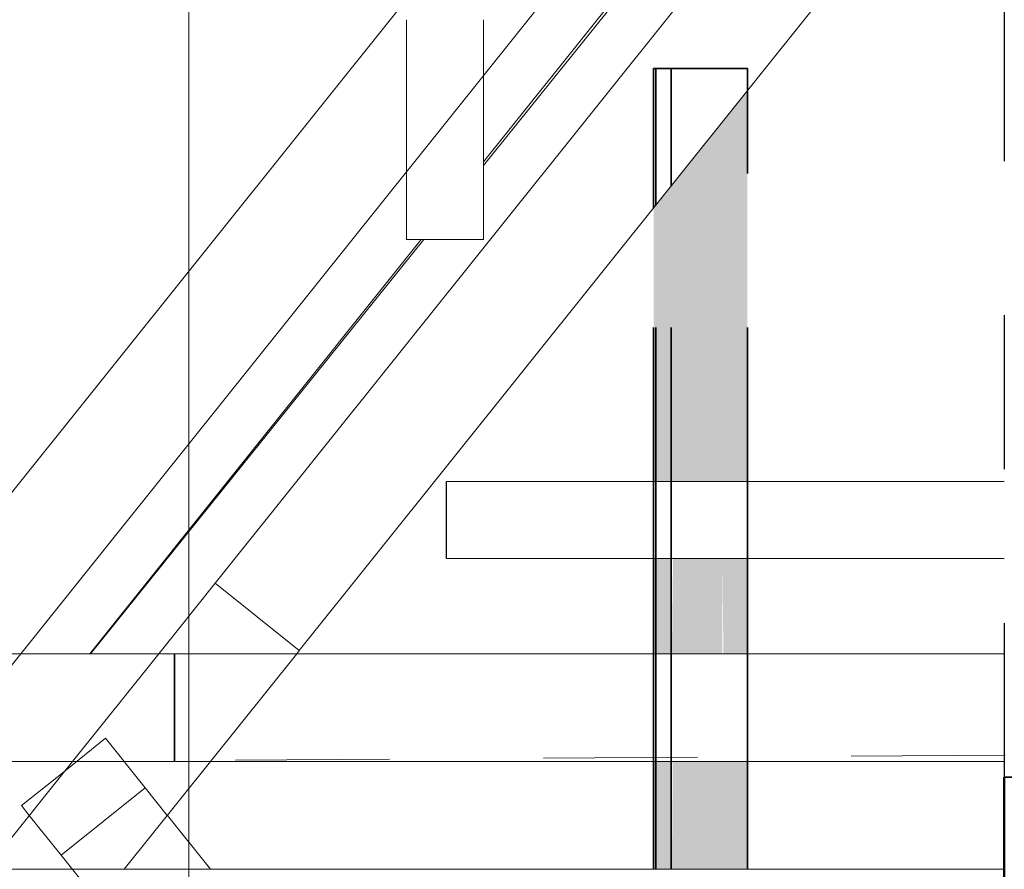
# Model space of a CAD drawing. Header units: metres. Extents: x -16.9 to 14.1, y -9.7 to 11.
# Tile 633 of 656: x 6.23 to 6.869, y -0.264 to 0.288. Entities that reach past the tile are written whole.
import ezdxf

# ---------------------------------------------------------------- set-up
doc = ezdxf.new("R2010")
doc.units = ezdxf.units.M
for name, pattern in [('Ligne de quadrillage', [0.022225, 0.0127, -0.003175, 0.003175, -0.003175]), ('Projeté', [0.003969, 0.002381, -0.001587]), ('Tiret', [0.00635, 0.003175, -0.003175])]:
    doc.linetypes.add(name, pattern=pattern)
for name, color, linetype, lineweight in [('A-DETL-GENF', 92, 'Continuous', 18), ('A-DETL-MEDM', 33, 'Continuous', 35), ('A-ROOF', 132, 'Continuous', 18), ('A-WALL', 113, 'Continuous', 25), ('A-WALL-HDLN', 110, 'Tiret', 25), ('A-WALL-PATT', 111, 'Continuous', 50), ('G-ANNO-SYMB', 111, 'Continuous', 9), ('S-BEAM', 12, 'Continuous', 18), ('S-BEAM-HDLN', 1, 'Tiret', 18), ('S-GRID', 1, 'Continuous', 9)]:
    doc.layers.add(name, color=color, linetype=linetype, lineweight=lineweight)

# ---------------------------------------------------------------- blocks, each defined once
blk = doc.blocks.new('Porte - 62 205-4691313-PH R_1 PROJET toiture haute')
at = {"layer": 'A-DETL-GENF', "linetype": 'Projeté'}
for p, q in [((0.34181, 0.055), (-0.35819, 0.055)), ((-0.35819, -0.055), (0.34181, -0.055))]:
    blk.add_line(p, q, dxfattribs=at)
at = {"layer": 'A-DETL-MEDM'}
for p, q in [((-0.35819, 0.055), (-0.35819, -0.055)), ((0.34181, -0.055), (0.34181, 0.055))]:
    blk.add_line(p, q, dxfattribs=at)

msp = doc.modelspace()

# ---------------------------------------------------------------- hatches: boundary and pattern name
at = {"layer": 'A-WALL-PATT', "lineweight": 18}
h = msp.add_hatch(dxfattribs=at)
h.set_pattern_fill('FP_1', color=256, style=0, pattern_type=2)
h.set_pattern_definition([(50, (0, 0), (0.546555, -0.047815), [0.05715, -0.62865]), (355, (0, 0), (-0.105728, 0.573166), [0.04572, -0.50292]), (100.451, (0.04555, -0.004), (0.440828, 0.52535), [0.04857, -0.53427]), (46.184, (0, 0.1524), (0.81324, -0.12613), [0.08572, -0.94297]), (96.636, (0.0678, 0.1419), (0.71221, 0.74229), [0.07286, -0.80141]), (351.184, (0, 0.1524), (0.71222, 0.74227), [0.06858, -0.75438]), (21, (0.0762, 0.1143), (0.454846, -0.306795), [0.05715, -0.62865]), (326, (0.0762, 0.1143), (0.185405, 0.55256), [0.04572, -0.50292]), (71.451, (0.1141, 0.08873), (0.64025, 0.245763), [0.04857, -0.53427]), (37.5, (0, 0), (0.009261, 0.253667), [0.02515, -0.47168, 0.02515, -0.48539, -0.50482]), (37.5, (0, 0), (0.009261, 0.253667), [-1.007, 0.02515, -0.47968]), (7.5, (0, 0), (0.200456, 0.300546), [0.02515, -0.26594, 0.02515, -0.46025, -0.1924]), (7.5, (0, 0), (0.200456, 0.300546), [-0.77648, 0.02515, -0.16726]), (327.5, (-0.16993, 0), (0.406768, -0.017188), [0.02515, -0.16535, 0.02515, -0.56921, -0.78867]), (327.5, (-0.16993, 0), (0.406768, -0.017188), [-0.78486, 0.02515, -0.76352]), (317.5, (-0.24613, 0), (0.444383, 0.07628), [0.02515, -0.2225, 0.02515, -0.36957, -0.56007]), (317.5, (-0.24613, 0), (0.444383, 0.07628), [-0.64237, 0.02515, -0.53492])])
h.paths.add_polyline_path([(6.86914, -1.27409), (6.97914, -1.27409), (6.97914, -0.20409), (6.86914, -0.20409), (6.86914, -1.17505)])
h.paths.add_polyline_path([(6.86914, 0.49591), (6.97914, 0.49591), (6.97914, 0.77691), (6.86914, 0.77691), (6.86914, 0.5244)])
h.paths.add_polyline_path([(6.86914, 1.47691), (6.97914, 1.47691), (6.97914, 2.45215), (6.86914, 2.45215), (6.86914, 1.79898)])
at = {"layer": 'S-BEAM'}
h = msp.add_hatch(color=9, dxfattribs=at)
h.paths.add_polyline_path([(6.70238, -0.68823), (6.70238, -0.66209), (6.69167, -0.66209), (6.69167, -0.68632), (6.6932, -0.68823)])
h.paths.add_polyline_path([(6.70238, -0.61209), (6.70238, -0.33398), (6.69167, -0.33398), (6.69167, -0.61209)])
h.paths.add_polyline_path([(6.69167, -0.26398), (6.70238, -0.26398), (6.70238, -0.19398), (6.69167, -0.19398), (6.69167, -0.21109)])
h.paths.add_polyline_path([(6.70238, -0.12398), (6.70238, -0.06209), (6.69167, -0.06209), (6.69167, -0.12398)])
h.paths.add_polyline_path([(6.69167, -0.01209), (6.70238, -0.01209), (6.70238, 0.24174), (6.69167, 0.22836), (6.69167, 0.09954)])
h = msp.add_hatch(color=9, dxfattribs=at)
h.paths.add_polyline_path([(6.69167, -0.68632), (6.69162, -0.66209), (6.68602, -0.66209), (6.68602, -0.67926), (6.69167, -0.68632)])
h.paths.add_polyline_path([(6.68772, -0.61209), (6.69167, -0.61209), (6.69102, -0.33398), (6.68602, -0.33398), (6.68602, -0.61209)])
h.paths.add_polyline_path([(6.69167, -0.26398), (6.69167, -0.19398), (6.68602, -0.19398), (6.68602, -0.26398), (6.69089, -0.26398)])
h.paths.add_polyline_path([(6.6887, -0.12398), (6.69167, -0.12398), (6.69167, -0.06209), (6.68602, -0.06209), (6.68677, -0.12398), (6.68787, -0.12398)])
h.paths.add_polyline_path([(6.68602, -0.01209), (6.69167, -0.01209), (6.69167, 0.22836), (6.68602, 0.2213), (6.68602, 0.09954)])
h = msp.add_hatch(color=9, dxfattribs=at)
h.paths.add_polyline_path([(6.68602, -0.67926), (6.68602, -0.66209), (6.67228, -0.66209)])
h.paths.add_polyline_path([(6.68602, -0.61209), (6.68602, -0.33398), (6.65407, -0.33398), (6.65407, -0.61209)])
h.paths.add_polyline_path([(6.65407, -0.26398), (6.68602, -0.26398), (6.68602, -0.19398), (6.65407, -0.19398), (6.65407, -0.21109)])
h.paths.add_polyline_path([(6.68602, -0.12398), (6.68602, -0.06209), (6.65407, -0.06209), (6.65407, -0.12398)])
h.paths.add_polyline_path([(6.65407, -0.01209), (6.68602, -0.01209), (6.68602, 0.2213), (6.65407, 0.18137), (6.65407, 0.09954)])
h = msp.add_hatch(color=9, dxfattribs=at)
h.paths.add_polyline_path([(6.64293, -0.61209), (6.65283, -0.61209), (6.65283, -0.33398), (6.64293, -0.33398)])
h.paths.add_polyline_path([(6.65283, -0.26398), (6.65283, -0.19398), (6.64293, -0.19398), (6.64293, -0.26398)])
h.paths.add_polyline_path([(6.64293, -0.12398), (6.65283, -0.12398), (6.65283, -0.06209), (6.64293, -0.06209), (6.64293, -0.12193)])
h.paths.add_polyline_path([(6.64293, -0.01209), (6.65283, -0.01209), (6.65283, 0.17983), (6.64293, 0.16746), (6.64293, 0.09954)])
h = msp.add_hatch(color=9, dxfattribs=at)
h.paths.add_polyline_path([(6.65283, -0.61209), (6.65407, -0.61209), (6.65364, -0.33398), (6.65283, -0.33398)])
h.paths.add_polyline_path([(6.65294, -0.26398), (6.65407, -0.26398), (6.65348, -0.19398), (6.65283, -0.19398), (6.65289, -0.26398)])
h.paths.add_polyline_path([(6.65283, -0.12398), (6.65407, -0.12398), (6.65332, -0.06209), (6.65283, -0.06209), (6.65283, -0.12193)])
h.paths.add_polyline_path([(6.65407, -0.01209), (6.65407, 0.18137), (6.65283, 0.17983), (6.65326, -0.01209)])
h = msp.add_hatch(color=9, dxfattribs=at)
h.paths.add_polyline_path([(6.64145, -0.61209), (6.64293, -0.61209), (6.64293, -0.33398), (6.64145, -0.33398)])
h.paths.add_polyline_path([(6.64145, -0.26398), (6.64293, -0.26398), (6.64293, -0.19398), (6.64145, -0.19398), (6.64145, -0.21109)])
h.paths.add_polyline_path([(6.64145, -0.12398), (6.64293, -0.12398), (6.64293, -0.06209), (6.64145, -0.06209), (6.64145, -0.12193)])
h.paths.add_polyline_path([(6.64293, -0.01209), (6.64293, 0.16746), (6.64145, 0.1656), (6.64145, -0.01209)])

# ---------------------------------------------------------------- linework, layer by layer
at = {"layer": 'A-ROOF'}
for p, q in [((6.53087, 0.19547), (6.86914, 0.61816)), ((6.86914, 0.6133), (6.53087, 0.19303)), ((6.27521, -0.12398), (6.49042, 0.14493)), ((6.49215, 0.14493), (6.27571, -0.12398))]:
    msp.add_line(p, q, dxfattribs=at)
at = {"layer": 'A-WALL', "lineweight": 50}
msp.add_line((6.86914, -1.46909), (6.86914, -0.20409), dxfattribs=at)
at = {"layer": 'A-WALL-HDLN'}
msp.add_line((6.86914, 0.49591), (6.86914, -0.20409), dxfattribs=at)
at = {"layer": 'G-ANNO-SYMB'}
msp.add_line((6.33957, 6.96701), (6.33957, -6.41913), dxfattribs=at)
at = {"layer": 'S-BEAM'}
for p, q in [((6.86914, 0.7862), (6.15672, -0.10399)), ((6.86914, 0.67417), (6.21137, -0.14773)), ((6.35668, -0.07819), (6.86914, 0.56215)), ((6.41134, -0.12193), (6.86914, 0.45012)), ((6.53087, 0.14493), (6.53087, 0.25149)), ((6.48087, 0.14493), (6.48087, 0.18901)), ((6.48087, 0.14493), (6.53087, 0.14493)), ((6.50683, -0.06209), (6.50683, -0.01209)), ((6.86914, -0.01209), (6.50683, -0.01209)), ((6.86914, -0.06209), (6.50683, -0.06209)), ((6.35668, -0.07819), (6.32004, -0.12398)), ((6.35668, -0.07819), (6.41134, -0.12193)), ((6.0769, -0.12398), (6.86914, -0.12398)), ((6.41134, -0.12193), (6.40969, -0.12398)), ((6.0769, -0.19398), (6.86914, -0.19398)), ((6.26401, -0.19398), (6.20799, -0.26398)), ((6.35367, -0.19398), (6.29765, -0.26398)), ((6.25901, -0.20016), (6.23093, -0.22264)), ((6.23093, -0.22264), (6.236, -0.22898)), ((6.32566, -0.22898), (6.35367, -0.26398)), ((6.86914, -0.26398), (6.0769, -0.26398))]:
    msp.add_line(p, q, dxfattribs=at)
at = {"layer": 'S-BEAM', "color": 1, "linetype": 'Tiret', "lineweight": 35}
for p, q in [((6.70238, -0.01209), (6.70238, 0.24174)), ((6.65274, -0.01209), (6.65274, 0.17972)), ((6.64293, -0.01209), (6.64293, 0.16746)), ((6.64145, -0.01209), (6.64145, 0.1656)), ((6.64145, -0.12398), (6.64145, -0.06209)), ((6.64293, -0.12398), (6.64293, -0.06209)), ((6.65274, -0.12398), (6.65274, -0.06209)), ((6.70238, -0.12398), (6.70238, -0.06209)), ((6.64145, -0.26398), (6.64145, -0.19398)), ((6.64293, -0.26398), (6.64293, -0.19398)), ((6.65274, -0.26398), (6.65274, -0.19398)), ((6.70238, -0.26398), (6.70238, -0.19398))]:
    msp.add_line(p, q, dxfattribs=at)
at = {"layer": 'S-BEAM-HDLN'}
for p, q in [((6.48087, 0.18905), (6.48087, 0.28775)), ((6.53087, 0.25153), (6.53087, 0.28775)), ((6.5068, -0.01209), (6.5068, -0.06209)), ((6.32001, -0.12401), (6.26404, -0.19395)), ((6.33005, -0.12398), (6.33005, -0.19398)), ((6.33043, -0.19398), (6.33043, -0.12398)), ((6.40967, -0.12401), (6.3537, -0.19395)), ((6.28558, -0.1789), (6.25932, -0.19992)), ((6.31134, -0.21109), (6.28558, -0.1789)), ((6.25669, -0.25482), (6.31134, -0.21109)), ((6.31134, -0.21109), (6.32563, -0.22895)), ((6.23601, -0.22899), (6.25669, -0.25482)), ((6.25669, -0.25482), (6.32001, -0.33395))]:
    msp.add_line(p, q, dxfattribs=at)
at = {"layer": 'S-BEAM-HDLN', "lineweight": 35}
for p, q in [((6.64293, 0.25611), (6.64145, 0.25611)), ((6.64145, 0.16565), (6.64145, 0.25611)), ((6.65274, 0.25611), (6.64293, 0.25611)), ((6.64293, 0.16751), (6.64293, 0.25611)), ((6.65274, 0.17977), (6.65274, 0.25611)), ((6.65407, 0.25611), (6.65274, 0.25611)), ((6.68602, 0.25611), (6.65407, 0.25611)), ((6.69167, 0.25611), (6.68602, 0.25611)), ((6.70238, 0.25611), (6.69167, 0.25611)), ((6.70238, 0.24179), (6.70238, 0.25611)), ((6.64145, -0.06204), (6.64145, -0.01214)), ((6.64293, -0.06204), (6.64293, -0.01214)), ((6.65274, -0.06204), (6.65274, -0.01214)), ((6.70238, -0.06204), (6.70238, -0.01214)), ((6.64145, -0.19393), (6.64145, -0.12403)), ((6.64293, -0.19393), (6.64293, -0.12403)), ((6.65274, -0.19393), (6.65274, -0.12403)), ((6.70238, -0.19393), (6.70238, -0.12403))]:
    msp.add_line(p, q, dxfattribs=at)
at = {"layer": 'S-GRID', "linetype": 'Ligne de quadrillage'}
msp.add_line((14.06966, -0.1427), (-16.06335, -0.3403), dxfattribs=at)

# ---------------------------------------------------------------- block references
at = {"layer": 'A-DETL-MEDM', "rotation": 89.99999999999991}
msp.add_blockref('Porte - 62 205-4691313-PH R_1 PROJET toiture haute', (6.92414, 0.1541), dxfattribs=at)

doc.saveas('drawing.dxf')
